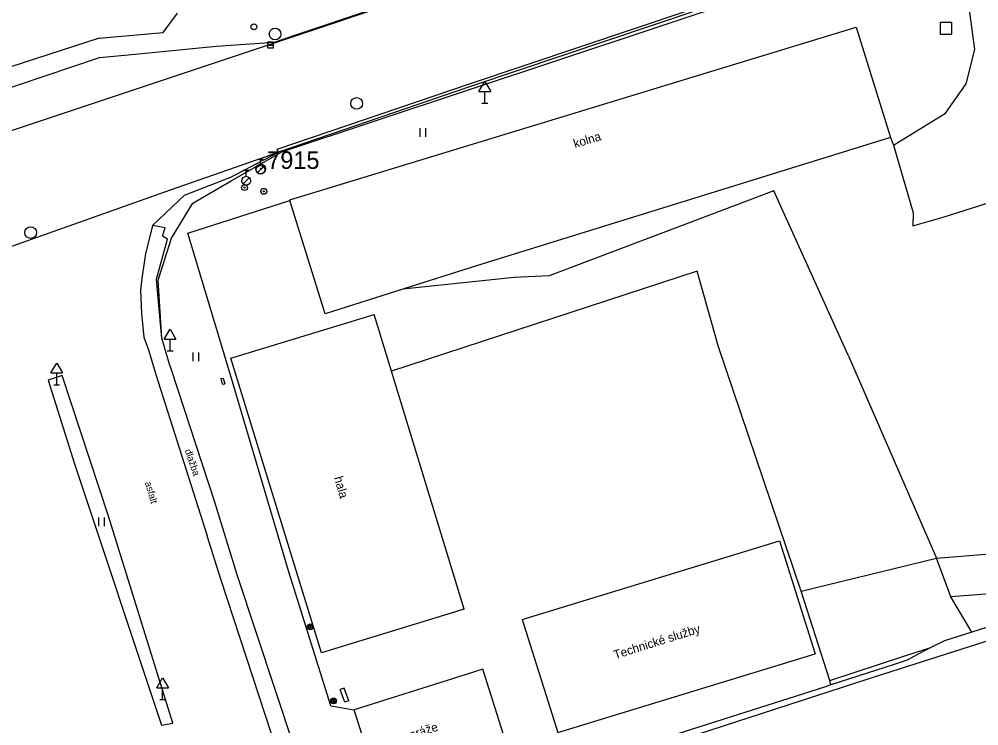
# Model space of a CAD drawing. Extents: x -493753 to -49290, y -1127285 to -112654.
# Drawn here: x -493407.4 to -493325.4, y -1126783.5 to -1126723.1 of the extents above; entities that cross this region are included whole.
import ezdxf

# ---------------------------------------------------------------- set-up
doc = ezdxf.new("R2010")
doc.units = 0
for name, color, linetype in [('Vrstva 10', 7, 'Continuous'), ('Vrstva 11', 7, 'Continuous'), ('Vrstva 24', 7, 'Continuous'), ('Vrstva 25', 7, 'Continuous'), ('Vrstva 26', 7, 'Continuous'), ('Vrstva 27', 7, 'Continuous'), ('Vrstva 28', 7, 'Continuous'), ('Vrstva 34', 7, 'Continuous'), ('Vrstva 36', 7, 'Continuous'), ('Vrstva 40', 7, 'Continuous'), ('Vrstva 41', 7, 'Continuous'), ('Vrstva 5', 7, 'Continuous'), ('Vrstva 63', 7, 'Continuous'), ('Vrstva 7', 7, 'Continuous'), ('Vrstva 8', 7, 'Continuous'), ('Vrstva 9', 7, 'Continuous')]:
    doc.layers.add(name, color=color, linetype=linetype)

msp = doc.modelspace()

# ---------------------------------------------------------------- linework, layer by layer
at = {"layer": 'Vrstva 10'}
for p, q in [((-493325.72, -1126725.7), (-493326.92, -1126716.78)), ((-493395.12, -1126724.23), (-493393.9, -1126722.58)), ((-493400.6, -1126724.73), (-493395.12, -1126724.23)), ((-493400.6, -1126724.73), (-493419.87, -1126730.95)), ((-493326.46, -1126728.63), (-493325.72, -1126725.7)), ((-493328.21, -1126731.13), (-493326.46, -1126728.63)), ((-493332.66, -1126733.88), (-493328.21, -1126731.13)), ((-493389.43, -1126736.65), (-493385.25, -1126734.46)), ((-493403.76, -1126753.55), (-493404.96, -1126753.97)), ((-493404.96, -1126753.97), (-493402.69, -1126761.12)), ((-493399.8, -1126765.6), (-493403.76, -1126753.55)), ((-493402.69, -1126761.12), (-493395.26, -1126783.45)), ((-493388.8, -1126770.61), (-493390.71, -1126764.4)), ((-493394.29, -1126783.3), (-493399.8, -1126765.6)), ((-493390.17, -1126770.97), (-493391.34, -1126767.26)), ((-493334.83, -1126779.49), (-493303.07, -1126769.36)), ((-493380.32, -1126796.12), (-493388.8, -1126770.61)), ((-493385.83, -1126784.28), (-493390.17, -1126770.97)), ((-493351.67, -1126784.97), (-493334.83, -1126779.49)), ((-493395.26, -1126783.45), (-493394.29, -1126783.3))]:
    msp.add_line(p, q, dxfattribs=at)
for points in [[(-493383.77, -1126724.44), (-493363.6, -1126717.66), (-493328, -1126705.56)], [(-493320.19, -1126712.48), (-493329.36, -1126715.57), (-493329.65, -1126715.7), (-493345.33, -1126720.94), (-493368.84, -1126728.85), (-493385.25, -1126734.46)], [(-493397.51, -1126726.08), (-493390.57, -1126725.42), (-493385.59, -1126725.05), (-493383.77, -1126724.44)], [(-493437.49, -1126742.57), (-493432.04, -1126740.75), (-493423.61, -1126735.31), (-493419.5, -1126732.75), (-493400.57, -1126726.37), (-493397.51, -1126726.08)], [(-493389.43, -1126736.65), (-493393.32, -1126738.17), (-493396.02, -1126740.73), (-493396.63, -1126743.15), (-493396.94, -1126745.25), (-493397.06, -1126746.26), (-493396.98, -1126748.26), (-493396.77, -1126750.3), (-493396.37, -1126751.38), (-493395.7, -1126753.57), (-493391.34, -1126767.26)], [(-493395.23, -1126750.36), (-493395.47, -1126747.89), (-493395.67, -1126745.34), (-493394.73, -1126741.92), (-493395.17, -1126741.66), (-493394.95, -1126740.94), (-493396.02, -1126740.73)], [(-493390.71, -1126764.4), (-493394.41, -1126753.08), (-493394.58, -1126752.6)]]:
    msp.add_lwpolyline(points, dxfattribs=at)
at = {"layer": 'Vrstva 11'}
for p, q in [((-493332.92, -1126733.21), (-493368.33, -1126744.2)), ((-493367.77, -1126778.67), (-493369.74, -1126779.29)), ((-493365.66, -1126785.34), (-493367.77, -1126778.67))]:
    msp.add_line(p, q, dxfattribs=at)
for points in [[(-493189.64, -1126659.3), (-493209.67, -1126666.01), (-493225.48, -1126671.35), (-493259.89, -1126682.92), (-493292.6, -1126693.86), (-493334.36, -1126707.98), (-493386.3, -1126725.37), (-493427.21, -1126739.01), (-493434.14, -1126741.64), (-493465.58, -1126752.22), (-493499.11, -1126763.41), (-493496.32, -1126771.61)], [(-493385.25, -1126734.46), (-493385.36, -1126734.21), (-493368.93, -1126728.62), (-493345.37, -1126720.71), (-493329.42, -1126715.29), (-493315.01, -1126710.48), (-493307.14, -1126707.82), (-493285.64, -1126700.54), (-493262.8, -1126692.89)], [(-493422.79, -1126747.59), (-493414.98, -1126744.95), (-493394.5, -1126737.69), (-493385.25, -1126734.46)], [(-493342.89, -1126737.78), (-493362.12, -1126745.05)], [(-493336.54, -1126751.82), (-493342.89, -1126737.78)], [(-493349.46, -1126744.64), (-493375.59, -1126753.19)], [(-493365.1, -1126745.18), (-493374.61, -1126746.18)], [(-493362.12, -1126745.05), (-493365.1, -1126745.18)], [(-493347.64, -1126751.1), (-493349.46, -1126744.64)], [(-493340.57, -1126772.01), (-493347.64, -1126751.1)], [(-493336.54, -1126751.82), (-493328.98, -1126769.17)], [(-493328.98, -1126769.17), (-493318.5, -1126768.34)], [(-493340.57, -1126772.01), (-493328.98, -1126769.17)], [(-493327.77, -1126772.49), (-493328.98, -1126769.17)], [(-493312.28, -1126771.16), (-493317.35, -1126771.68), (-493327.77, -1126772.49)], [(-493338.12, -1126779.64), (-493340.57, -1126772.01)], [(-493325.97, -1126775.51), (-493327.77, -1126772.49)], [(-493338.12, -1126779.64), (-493331.69, -1126777.53), (-493329.46, -1126776.83)], [(-493338.01, -1126780.01), (-493338.12, -1126779.64)]]:
    msp.add_lwpolyline(points, dxfattribs=at)
at = {"layer": 'Vrstva 24'}
for p, q in [((-493390.19, -1126753.82), (-493389.97, -1126753.78)), ((-493390.19, -1126753.82), (-493390.06, -1126754.31)), ((-493389.97, -1126753.78), (-493389.83, -1126754.27)), ((-493390.06, -1126754.31), (-493389.83, -1126754.27)), ((-493379.63, -1126780.3), (-493379.97, -1126780.41)), ((-493379.59, -1126781.5), (-493379.97, -1126780.41)), ((-493379.25, -1126781.39), (-493379.63, -1126780.3)), ((-493379.25, -1126781.39), (-493379.59, -1126781.5))]:
    msp.add_line(p, q, dxfattribs=at)
at = {"layer": 'Vrstva 25'}
for centre, radius in [((-493388.16, -1126737.5), 0.25), ((-493388.16, -1126737.5), 0.05), ((-493386.51, -1126737.82), 0.25), ((-493386.51, -1126737.82), 0.05), ((-493382.54, -1126775.05), 0.25), ((-493382.54, -1126775.05), 0.158), ((-493382.54, -1126775.05), 0.05), ((-493380.54, -1126781.39), 0.25), ((-493380.54, -1126781.39), 0.158), ((-493380.54, -1126781.39), 0.05)]:
    msp.add_circle(centre, radius, dxfattribs=at)
at = {"layer": 'Vrstva 26'}
msp.add_lwpolyline([(-493328.68, -1126724.39), (-493327.68, -1126724.39), (-493327.68, -1126723.39), (-493328.68, -1126723.39)], close=True, dxfattribs=at)
at = {"layer": 'Vrstva 27'}
msp.add_line((-493386.19, -1126725.31), (-493385.69, -1126725.31), dxfattribs=at)
msp.add_lwpolyline([(-493386.19, -1126725.56), (-493385.69, -1126725.56), (-493385.69, -1126725.06), (-493386.19, -1126725.06)], close=True, dxfattribs=at)
for centre in [(-493385.54, -1126724.37), (-493378.57, -1126730.301), (-493406.44, -1126741.341)]:
    msp.add_circle(centre, 0.5, dxfattribs=at)
at = {"layer": 'Vrstva 28'}
for p, q in [((-493387.05, -1126735.08), (-493386.55, -1126735.08)), ((-493386.8, -1126735.605), (-493386.8, -1126735.08)), ((-493388.26, -1126736.01), (-493387.76, -1126736.01)), ((-493388.01, -1126736.535), (-493388.01, -1126736.01)), ((-493387.065, -1126736.245), (-493386.535, -1126735.715)), ((-493388.275, -1126737.175), (-493387.745, -1126736.645))]:
    msp.add_line(p, q, dxfattribs=at)
for centre, radius in [((-493387.35, -1126723.76), 0.25), ((-493386.8, -1126735.98), 0.375), ((-493388.01, -1126736.91), 0.375)]:
    msp.add_circle(centre, radius, dxfattribs=at)
at = {"layer": 'Vrstva 34'}
for p, q in [((-493368.11, -1126729.28), (-493367.61, -1126728.43)), ((-493367.61, -1126728.43), (-493367.11, -1126729.28)), ((-493368.11, -1126729.28), (-493367.11, -1126729.28)), ((-493367.61, -1126730.28), (-493367.61, -1126729.28)), ((-493367.86, -1126730.28), (-493367.36, -1126730.28)), ((-493395.02, -1126750.45), (-493394.52, -1126749.6)), ((-493394.52, -1126749.6), (-493394.02, -1126750.45)), ((-493395.02, -1126750.45), (-493394.02, -1126750.45)), ((-493394.52, -1126751.45), (-493394.52, -1126750.45)), ((-493394.77, -1126751.45), (-493394.27, -1126751.45)), ((-493404.72, -1126753.35), (-493404.22, -1126752.5)), ((-493404.22, -1126752.5), (-493403.72, -1126753.35)), ((-493404.72, -1126753.35), (-493403.72, -1126753.35)), ((-493404.22, -1126754.35), (-493404.22, -1126753.35)), ((-493404.47, -1126754.35), (-493403.97, -1126754.35)), ((-493395.66, -1126780.26), (-493395.16, -1126779.41)), ((-493395.16, -1126779.41), (-493394.66, -1126780.26)), ((-493395.66, -1126780.26), (-493394.66, -1126780.26)), ((-493395.16, -1126781.26), (-493395.16, -1126780.26)), ((-493395.41, -1126781.26), (-493394.91, -1126781.26))]:
    msp.add_line(p, q, dxfattribs=at)
at = {"layer": 'Vrstva 36'}
for p, q in [((-493373.15, -1126733.17), (-493373.15, -1126732.42)), ((-493372.65, -1126733.17), (-493372.65, -1126732.42)), ((-493392.56, -1126752.35), (-493392.56, -1126751.6)), ((-493392.06, -1126752.35), (-493392.06, -1126751.6)), ((-493400.62, -1126766.46), (-493400.62, -1126765.71)), ((-493400.12, -1126766.46), (-493400.12, -1126765.71))]:
    msp.add_line(p, q, dxfattribs=at)
at = {"layer": 'Vrstva 5'}
for p, q in [((-493389.34, -1126752.09), (-493377.06, -1126748.35)), ((-493381.58, -1126777.28), (-493389.34, -1126752.09)), ((-493364.42, -1126774.42), (-493342.42, -1126767.7)), ((-493342.42, -1126767.7), (-493339.36, -1126777.37)), ((-493369.39, -1126773.53), (-493381.58, -1126777.28)), ((-493364.42, -1126774.42), (-493361.36, -1126784.09)), ((-493361.36, -1126784.09), (-493339.36, -1126777.37)), ((-493369.74, -1126779.29), (-493378.77, -1126782.15)), ((-493376.66, -1126788.82), (-493378.77, -1126782.15))]:
    msp.add_line(p, q, dxfattribs=at)
for points in [[(-493384.28, -1126738.54), (-493335.85, -1126723.78)], [(-493335.85, -1126723.78), (-493332.92, -1126733.21)], [(-493381.27, -1126748.28), (-493384.27, -1126738.59), (-493384.28, -1126738.54)], [(-493368.33, -1126744.2), (-493374.61, -1126746.18)], [(-493374.61, -1126746.18), (-493381.27, -1126748.28)], [(-493375.59, -1126753.19), (-493377.06, -1126748.35)], [(-493369.39, -1126773.53), (-493375.59, -1126753.19)]]:
    msp.add_lwpolyline(points, dxfattribs=at)
at = {"layer": 'Vrstva 63'}
for radius in [0.412, 0.05]:
    msp.add_circle((-493386.77, -1126735.9), radius, dxfattribs=at)
at = {"layer": 'Vrstva 7'}
for p, q in [((-493332.92, -1126733.21), (-493332.66, -1126733.88)), ((-493330.97, -1126739.65), (-493331.01, -1126740.78)), ((-493331.01, -1126740.78), (-493328.42, -1126740.03)), ((-493384.41, -1126770.27), (-493389.42, -1126753.33)), ((-493380.78, -1126781.82), (-493384.41, -1126770.27)), ((-493328.29, -1126776.25), (-493329.46, -1126776.83)), ((-493329.46, -1126776.83), (-493330.62, -1126777.41)), ((-493331.49, -1126777.9), (-493332.61, -1126778.27)), ((-493338.49, -1126780.17), (-493377.53, -1126792.59)), ((-493380.78, -1126781.82), (-493378.77, -1126782.15))]:
    msp.add_line(p, q, dxfattribs=at)
for points in [[(-493389.42, -1126753.33), (-493393, -1126741.4), (-493384.27, -1126738.59)], [(-493304.62, -1126768.73), (-493312.28, -1126771.16), (-493325.97, -1126775.51), (-493328.29, -1126776.25)]]:
    msp.add_lwpolyline(points, dxfattribs=at)
at = {"layer": 'Vrstva 8'}
for p, q in [((-493332.66, -1126733.88), (-493330.97, -1126739.65)), ((-493328.42, -1126740.03), (-493322.55, -1126738.17)), ((-493330.62, -1126777.41), (-493331.49, -1126777.9))]:
    msp.add_line(p, q, dxfattribs=at)
msp.add_lwpolyline([(-493332.61, -1126778.27), (-493338.01, -1126780.01), (-493338.49, -1126780.17)], dxfattribs=at)
at = {"layer": 'Vrstva 9'}
msp.add_line((-493394.39, -1126741.82), (-493392.57, -1126738.83), dxfattribs=at)
for points in [[(-493392.57, -1126738.83), (-493389.29, -1126736.91), (-493384.98, -1126734.45), (-493337.16, -1126718.53), (-493333.18, -1126720.09)], [(-493394.58, -1126752.6), (-493395.23, -1126750.36), (-493395.54, -1126745.41), (-493394.39, -1126741.82)]]:
    msp.add_lwpolyline(points, dxfattribs=at)

# ---------------------------------------------------------------- texts
at = {"layer": 'Vrstva 40'}
for s, rotation, p in [('dlažba', 289.37072, (-493393.285, -1126759.973)), ('asfalt', 286.1589, (-493396.684, -1126762.725))]:
    msp.add_text(s, height=0.6, rotation=rotation, dxfattribs=at).set_placement(p)
at = {"layer": 'Vrstva 41'}
for s, rotation, p in [('kolna', 16.81313, (-493359.901, -1126734.124)), ('hala', 285.93978, (-493380.513, -1126762.299)), ('Technické služby', 17.44388, (-493356.464, -1126777.831)), ('garáže', 17.49953, (-493374.471, -1126784.841))]:
    msp.add_text(s, height=0.75, rotation=rotation, dxfattribs=at).set_placement(p)
at = {"layer": 'Vrstva 63'}
msp.add_text(' 7915', height=1.5, dxfattribs=at).set_placement((-493386.77, -1126735.9))

doc.saveas('drawing.dxf')
